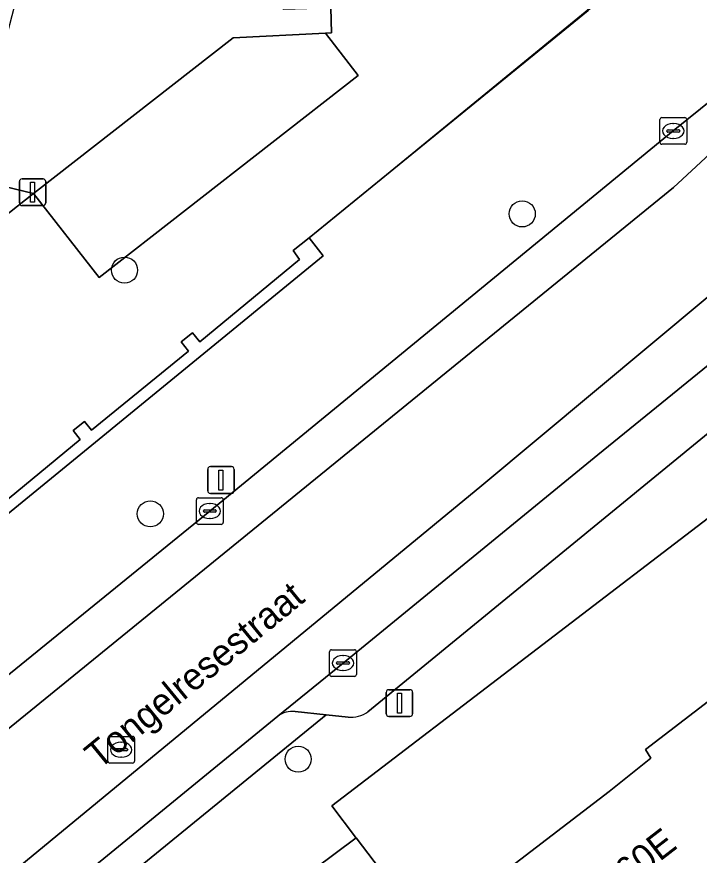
# Model space of a CAD drawing. Extents: x 161771 to 163125, y 382475 to 383179.
# Drawn here: x 162118.33 to 162143.89, y 383023 to 383054.4 of the extents above; entities that cross this region are included whole.
import ezdxf

# ---------------------------------------------------------------- set-up
doc = ezdxf.new("R2010")
doc.units = 0
for name, color, linetype in [('IMGEO_Boom', 7, 'Continuous'), ('IMGEO_Erf', 7, 'Continuous'), ('IMGEO_Groenvoorziening', 7, 'Continuous'), ('IMGEO_Hek', 7, 'Continuous'), ('IMGEO_Kolk', 7, 'Continuous'), ('IMGEO_Lichtmast', 7, 'Continuous'), ('IMGEO_Muur', 7, 'Continuous'), ('IMGEO_Openbare_ruimte_label', 7, 'Continuous'), ('IMGEO_Pand', 7, 'Continuous'), ('IMGEO_Pand_nummerreeks', 7, 'Continuous'), ('IMGEO_Parkeervlak_open', 7, 'Continuous'), ('IMGEO_Rijbaan_lokaal_gesloten', 7, 'Continuous'), ('IMGEO_Rioolput', 7, 'Continuous'), ('IMGEO_Voetpad_open', 7, 'Continuous')]:
    doc.layers.add(name, color=color, linetype=linetype)

msp = doc.modelspace()

# ---------------------------------------------------------------- linework, layer by layer
at = {"layer": 'IMGEO_Boom'}
for centre in [(162137.26, 383047.022), (162122.368, 383044.915), (162123.334, 383035.788), (162128.87, 383026.599)]:
    msp.add_circle(centre, 0.489, dxfattribs=at)
at = {"layer": 'IMGEO_Erf'}
for points in [[(162171.715, 383029.631), (162151.435, 383034.151), (162148.507, 383031.948), (162147.536, 383033.192), (162145.09, 383036.286), (162130.131, 383024.847), (162131.023, 383023.677), (162131.042, 383023.652), (162133.469, 383020.47)], [(162133.689, 383020.164), (162140.511, 383025.385), (162142.079, 383026.637), (162141.882, 383026.965), (162146.596, 383030.577), (162153.964, 383020.967)]]:
    msp.add_lwpolyline(points, dxfattribs=at)
at = {"layer": 'IMGEO_Groenvoorziening'}
for points in [[(162128.188, 383055.968), (162128.28, 383055.066), (162128.309, 383054.695), (162130.091, 383054.737), (162130.122, 383053.801), (162129.888, 383053.79), (162131.122, 383052.209), (162121.422, 383044.636), (162118.96, 383047.789), (162113.316, 383043.333)], [(162117.098, 383035.607), (162120.707, 383038.578), (162120.445, 383038.91), (162120.875, 383039.244), (162121.134, 383038.926), (162124.759, 383041.875), (162124.489, 383042.227), (162124.916, 383042.571), (162125.194, 383042.234), (162128.922, 383045.308), (162128.682, 383045.648), (162129.276, 383046.131), (162139.734, 383054.635)]]:
    msp.add_lwpolyline(points, dxfattribs=at)
for points in [[(162131.122, 383052.209), (162129.888, 383053.79), (162126.431, 383053.622), (162118.96, 383047.789), (162121.422, 383044.636)], [(162103.692, 383051.305), (162103.314, 383049.795), (162103.809, 383047.127), (162109.838, 383042.604), (162113.316, 383043.333), (162118.96, 383047.789), (162103.73, 383051.459)]]:
    msp.add_lwpolyline(points, close=True, dxfattribs=at)
at = {"layer": 'IMGEO_Hek'}
msp.add_lwpolyline([(162129.276, 383046.131), (162146.715, 383060.424)], dxfattribs=at)
at = {"layer": 'IMGEO_Kolk'}
for p, q in [((162142.417, 383049.703), (162142.417, 383050.555)), ((162142.492, 383050.629), (162143.344, 383050.629)), ((162143.418, 383050.555), (162143.418, 383049.703)), ((162142.905, 383050.409), (162142.93, 383050.409)), ((162142.676, 383050.123), (162142.676, 383050.135)), ((162143.114, 383050.086), (162142.716, 383050.086)), ((162142.719, 383050.172), (162143.117, 383050.172)), ((162143.16, 383050.135), (162143.16, 383050.123)), ((162143.344, 383049.629), (162142.492, 383049.629)), ((162142.928, 383049.849), (162142.903, 383049.849)), ((162125.136, 383036.392), (162125.988, 383036.392)), ((162125.061, 383035.466), (162125.061, 383036.318)), ((162125.549, 383036.172), (162125.574, 383036.172)), ((162126.062, 383036.318), (162126.062, 383035.466)), ((162125.32, 383035.886), (162125.32, 383035.898)), ((162125.758, 383035.849), (162125.36, 383035.849)), ((162125.363, 383035.935), (162125.761, 383035.935)), ((162125.804, 383035.898), (162125.804, 383035.886)), ((162125.572, 383035.612), (162125.547, 383035.612)), ((162125.988, 383035.392), (162125.136, 383035.392)), ((162130.049, 383029.773), (162130.049, 383030.625)), ((162130.124, 383030.699), (162130.976, 383030.699)), ((162130.537, 383030.479), (162130.562, 383030.479)), ((162131.05, 383030.625), (162131.05, 383029.773)), ((162130.308, 383030.193), (162130.308, 383030.205)), ((162130.746, 383030.156), (162130.348, 383030.156)), ((162130.351, 383030.242), (162130.749, 383030.242)), ((162130.792, 383030.205), (162130.792, 383030.193)), ((162130.56, 383029.919), (162130.535, 383029.919)), ((162130.976, 383029.699), (162130.124, 383029.699))]:
    msp.add_line(p, q, dxfattribs=at)
for points in [[(162142.417, 383049.703), (162142.417, 383050.555)], [(162142.492, 383050.629), (162143.344, 383050.629)], [(162143.418, 383050.555), (162143.418, 383049.703)], [(162143.344, 383049.629), (162142.492, 383049.629)], [(162125.136, 383036.392), (162125.988, 383036.392)], [(162125.061, 383035.466), (162125.061, 383036.318)], [(162126.062, 383036.318), (162126.062, 383035.466)], [(162125.988, 383035.392), (162125.136, 383035.392)], [(162130.049, 383029.773), (162130.049, 383030.625)], [(162130.124, 383030.699), (162130.976, 383030.699)], [(162131.05, 383030.625), (162131.05, 383029.773)], [(162130.976, 383029.699), (162130.124, 383029.699)]]:
    msp.add_lwpolyline(points, dxfattribs=at)
for centre, radius, start, end in [((162142.494, 383050.553), 0.0765, 91.552, 178.448), ((162142.494, 383050.553), 0.0765, 91.552, 178.448), ((162143.342, 383050.553), 0.0765, 1.552, 88.448), ((162143.342, 383050.553), 0.0765, 1.552, 88.448), ((162142.716, 383050.132), 0.0403, 85.8775, 175.7526), ((162142.713, 383050.122), 0.0366, 178.938, 274.7102), ((162143.117, 383050.129), 0.043, 264.8664, 352.4533), ((162143.121, 383050.134), 0.0386, 1.7309, 96.639), ((162142.494, 383049.705), 0.0765, 181.552, 268.448), ((162142.494, 383049.705), 0.0765, 181.552, 268.448), ((162143.342, 383049.705), 0.0765, 271.552, 358.448), ((162143.342, 383049.705), 0.0765, 271.552, 358.448), ((162125.138, 383036.316), 0.0765, 91.552, 178.448), ((162125.138, 383036.316), 0.0765, 91.552, 178.448), ((162125.986, 383036.316), 0.0765, 1.552, 88.448), ((162125.986, 383036.316), 0.0765, 1.552, 88.448), ((162125.36, 383035.895), 0.0403, 85.8775, 175.7526), ((162125.357, 383035.885), 0.0366, 178.938, 274.7102), ((162125.761, 383035.892), 0.043, 264.8664, 352.4533), ((162125.765, 383035.897), 0.0386, 1.7309, 96.639), ((162125.138, 383035.468), 0.0765, 181.552, 268.448), ((162125.138, 383035.468), 0.0765, 181.552, 268.448), ((162125.986, 383035.468), 0.0765, 271.552, 358.448), ((162125.986, 383035.468), 0.0765, 271.552, 358.448), ((162130.126, 383030.623), 0.0765, 91.552, 178.448), ((162130.126, 383030.623), 0.0765, 91.552, 178.448), ((162130.974, 383030.623), 0.0765, 1.552, 88.448), ((162130.974, 383030.623), 0.0765, 1.552, 88.448), ((162130.348, 383030.202), 0.0403, 85.8775, 175.7526), ((162130.345, 383030.192), 0.0366, 178.938, 274.7102), ((162130.749, 383030.199), 0.043, 264.8664, 352.4533), ((162130.753, 383030.204), 0.0386, 1.7309, 96.639), ((162130.126, 383029.775), 0.0765, 181.552, 268.448), ((162130.126, 383029.775), 0.0765, 181.552, 268.448), ((162130.974, 383029.775), 0.0765, 271.552, 358.448), ((162130.974, 383029.775), 0.0765, 271.552, 358.448)]:
    msp.add_arc(centre, radius, start, end, dxfattribs=at)
for centre, major_axis, ratio, start_param, end_param in [((162142.904, 383050.129), (-0.387, 0.002), 0.722429, 4.712389, 7.853982), ((162142.929, 383050.129), (-0.39, 0.002), 0.717154, 1.570796, 4.712389), ((162125.548, 383035.892), (-0.387, 0.002), 0.722429, 4.712389, 7.853982), ((162125.573, 383035.892), (-0.39, 0.002), 0.717154, 1.570796, 4.712389), ((162130.536, 383030.199), (-0.387, 0.002), 0.722429, 4.712389, 7.853982), ((162130.561, 383030.199), (-0.39, 0.002), 0.717154, 1.570796, 4.712389)]:
    msp.add_ellipse(centre, major_axis=major_axis, ratio=ratio, start_param=start_param, end_param=end_param, dxfattribs=at)
at = {"layer": 'IMGEO_Lichtmast'}
for p, q in [((162118.529, 383048.332), (162119.319, 383048.332)), ((162119.319, 383048.332), (162118.529, 383048.332)), ((162118.429, 383047.432), (162118.429, 383048.232)), ((162118.429, 383048.232), (162118.429, 383047.432)), ((162119.419, 383048.232), (162119.419, 383047.432)), ((162119.419, 383047.432), (162119.419, 383048.232)), ((162119.319, 383047.332), (162118.529, 383047.332)), ((162118.529, 383047.332), (162119.319, 383047.332)), ((162125.482, 383036.655), (162125.482, 383037.455)), ((162125.482, 383037.455), (162125.482, 383036.655)), ((162125.582, 383037.555), (162126.372, 383037.555)), ((162126.372, 383037.555), (162125.582, 383037.555)), ((162126.472, 383037.455), (162126.472, 383036.655)), ((162126.472, 383036.655), (162126.472, 383037.455)), ((162126.372, 383036.555), (162125.582, 383036.555)), ((162125.582, 383036.555), (162126.372, 383036.555)), ((162132.266, 383029.202), (162133.056, 383029.202)), ((162133.056, 383029.202), (162132.266, 383029.202)), ((162132.166, 383028.302), (162132.166, 383029.102)), ((162132.166, 383029.102), (162132.166, 383028.302)), ((162133.156, 383029.102), (162133.156, 383028.302)), ((162133.156, 383028.302), (162133.156, 383029.102)), ((162133.056, 383028.202), (162132.266, 383028.202)), ((162132.266, 383028.202), (162133.056, 383028.202))]:
    msp.add_line(p, q, dxfattribs=at)
for points in [[(162118.849, 383048.207), (162118.999, 383048.207), (162118.999, 383047.457), (162118.849, 383047.457), (162118.849, 383048.207)], [(162125.902, 383037.43), (162126.052, 383037.43), (162126.052, 383036.68), (162125.902, 383036.68), (162125.902, 383037.43)], [(162132.586, 383029.077), (162132.736, 383029.077), (162132.736, 383028.327), (162132.586, 383028.327), (162132.586, 383029.077)]]:
    msp.add_lwpolyline(points, dxfattribs=at)
for centre, start, end in [((162118.529, 383048.232), 90, 180), ((162118.529, 383048.232), 90, 180), ((162119.319, 383048.232), 0, 90), ((162119.319, 383048.232), 360, 90), ((162118.529, 383047.432), 180, 270), ((162118.529, 383047.432), 180, 270), ((162119.319, 383047.432), 270, 0), ((162119.319, 383047.432), 270, 0), ((162125.582, 383037.455), 90, 180), ((162125.582, 383037.455), 90, 180), ((162126.372, 383037.455), 0, 90), ((162126.372, 383037.455), 360, 90), ((162125.582, 383036.655), 180, 270), ((162125.582, 383036.655), 180, 270), ((162126.372, 383036.655), 270, 0), ((162126.372, 383036.655), 270, 0), ((162132.266, 383029.102), 90, 180), ((162132.266, 383029.102), 90, 180), ((162133.056, 383029.102), 0, 90), ((162133.056, 383029.102), 360, 90), ((162132.266, 383028.302), 180, 270), ((162132.266, 383028.302), 180, 270), ((162133.056, 383028.302), 270, 0), ((162133.056, 383028.302), 270, 0)]:
    msp.add_arc(centre, 0.1, start, end, dxfattribs=at)
at = {"layer": 'IMGEO_Muur'}
msp.add_lwpolyline([(162103.195, 383023.682), (162129.803, 383045.451), (162129.276, 383046.131), (162128.682, 383045.648), (162128.922, 383045.308), (162125.194, 383042.234), (162124.916, 383042.571), (162124.489, 383042.227), (162124.759, 383041.875), (162121.134, 383038.926), (162120.875, 383039.244), (162120.445, 383038.91), (162120.707, 383038.578), (162117.098, 383035.607)], dxfattribs=at)
at = {"layer": 'IMGEO_Pand'}
msp.add_lwpolyline([(162133.689, 383020.164), (162140.87, 383010.86), (162153.964, 383020.967), (162146.596, 383030.577), (162141.882, 383026.965), (162142.079, 383026.637), (162140.511, 383025.385)], close=True, dxfattribs=at)
at = {"layer": 'IMGEO_Parkeervlak_open'}
for points in [[(162155.209, 383050.292), (162146.222, 383042.976), (162140.092, 383038.001), (162130.549, 383030.199), (162128.111, 383028.214)], [(162131.484, 383028.377), (162156.968, 383049.251)], [(162128.753, 383028.384), (162129.921, 383028.258), (162130.738, 383028.17)]]:
    msp.add_lwpolyline(points, dxfattribs=at)
for centre, radius, start, end in [((162128.655, 383027.457), 0.932, 83.9696, 125.6931), ((162130.825, 383029.304), 1.137, 265.6021, 305.4144)]:
    msp.add_arc(centre, radius, start, end, dxfattribs=at)
at = {"layer": 'IMGEO_Rijbaan_lokaal_gesloten'}
for points in [[(161971.98, 382910.499), (161979.179, 382915.935), (161979.294, 382916.006), (161983.958, 382918.885), (161988.947, 382921.944), (161992.488, 382924.359), (161998, 382928.746), (162025.43, 382950.879), (162047.566, 382968.998), (162116.302, 383026.353), (162142.919, 383048.007), (162155.349, 383059.528), (162157.47, 383063.478), (162155.928, 383063.813), (162155.408, 383063.926)], [(162064.893, 382976.459), (162098.092, 383005.831), (162135.752, 383036.849), (162160.98, 383057.918), (162164.197, 383062.015), (162157.47, 383063.478), (162155.349, 383059.528), (162142.919, 383048.007), (162116.302, 383026.353), (162047.566, 382968.998), (162025.43, 382950.879), (161998, 382928.746), (161992.488, 382924.359), (161988.947, 382921.944), (161983.958, 382918.885), (161979.294, 382916.006)], [(162164.558, 383059.775), (162164.975, 383060.328), (162165.507, 383060.724), (162166.652, 383061.481), (162166.023, 383061.618), (162164.197, 383062.015), (162160.98, 383057.918), (162135.752, 383036.849), (162098.092, 383005.831), (162064.893, 382976.459), (162028.312, 382947.355), (161996.833, 382921.662), (161989.309, 382915.625), (161975.267, 382904.355), (161969.513, 382899.968), (161964.685, 382896.828), (161958.891, 382892.441), (161953.057, 382887.933), (161929.84, 382869.578), (161924.324, 382865.246), (161911.803, 382855.192)], [(162145.413, 383052.14), (162142.917, 383050.128), (162125.562, 383035.892), (162100.16, 383015.252), (162093.593, 383009.676), (162084.717, 383002.102), (162084.439, 383001.844), (162082.922, 383000.604), (162082.268, 383000), (162072.619, 382991.712), (162072.447, 382991.552), (162052.085, 382974.632), (162039.559, 382964.378), (162029.724, 382956.315), (162026.381, 382953.619), (162024.462, 382952.063), (162022.504, 382950.476), (162022.376, 382950.374), (162007.212, 382938.219), (162000, 382932.42), (161993.59, 382927.265), (161991.08, 382925.282), (161990.16, 382924.643), (161976.155, 382915.855)], [(162044.627, 382958.275), (162047.977, 382961.026), (162050.888, 382963.407), (162052.584, 382964.762), (162056.697, 382968.103), (162066.097, 382975.842), (162069.091, 382978.352), (162072.643, 382981.366), (162076.322, 382984.637), (162077.456, 382985.725), (162078.369, 382986.568), (162082.324, 382990.038), (162086.904, 382993.929), (162093.981, 383000), (162097.279, 383002.829), (162103.817, 383008.4), (162112.347, 383015.36), (162119.333, 383021.026), (162128.111, 383028.214), (162130.549, 383030.199), (162140.092, 383038.001), (162146.222, 383042.976), (162155.209, 383050.292)]]:
    msp.add_lwpolyline(points, dxfattribs=at)
at = {"layer": 'IMGEO_Rioolput'}
for p, q in [((162121.743, 383026.528), (162121.743, 383027.38)), ((162121.818, 383027.454), (162122.67, 383027.454)), ((162122.744, 383027.38), (162122.744, 383026.528)), ((162122.002, 383026.948), (162122.002, 383026.96)), ((162122.045, 383026.997), (162122.443, 383026.997)), ((162122.231, 383027.234), (162122.256, 383027.234)), ((162122.486, 383026.96), (162122.486, 383026.948)), ((162122.44, 383026.911), (162122.042, 383026.911)), ((162122.254, 383026.674), (162122.229, 383026.674)), ((162122.67, 383026.454), (162121.818, 383026.454))]:
    msp.add_line(p, q, dxfattribs=at)
for points in [[(162121.743, 383026.528), (162121.743, 383027.38)], [(162121.818, 383027.454), (162122.67, 383027.454)], [(162122.744, 383027.38), (162122.744, 383026.528)], [(162122.67, 383026.454), (162121.818, 383026.454)]]:
    msp.add_lwpolyline(points, dxfattribs=at)
for centre, radius, start, end in [((162121.82, 383027.378), 0.0765, 91.552, 178.448), ((162121.82, 383027.378), 0.0765, 91.552, 178.448), ((162122.668, 383027.378), 0.0765, 1.552, 88.448), ((162122.668, 383027.378), 0.0765, 1.552, 88.448), ((162122.042, 383026.957), 0.0403, 85.8775, 175.7526), ((162122.447, 383026.959), 0.0386, 1.7309, 96.639), ((162122.039, 383026.947), 0.0366, 178.938, 274.7102), ((162122.443, 383026.954), 0.043, 264.8664, 352.4533), ((162121.82, 383026.53), 0.0765, 181.552, 268.448), ((162121.82, 383026.53), 0.0765, 181.552, 268.448), ((162122.668, 383026.53), 0.0765, 271.552, 358.448), ((162122.668, 383026.53), 0.0765, 271.552, 358.448)]:
    msp.add_arc(centre, radius, start, end, dxfattribs=at)
for centre, major_axis, ratio, start_param, end_param in [((162122.23, 383026.954), (-0.387, 0.002), 0.722429, 4.712389, 7.853982), ((162122.255, 383026.954), (-0.39, 0.002), 0.717154, 1.570796, 4.712389)]:
    msp.add_ellipse(centre, major_axis=major_axis, ratio=ratio, start_param=start_param, end_param=end_param, dxfattribs=at)
at = {"layer": 'IMGEO_Voetpad_open'}
for points in [[(162153.69, 383059.776), (162155.226, 383061.863), (162146.928, 383065.401), (162144.848, 383063.353), (162147.862, 383061.244), (162139.734, 383054.635), (162129.276, 383046.131), (162129.803, 383045.451), (162103.195, 383023.682), (162099.012, 383020.267), (162098.766, 383020.066), (162096.826, 383018.482), (162080.66, 383005.283)], [(162119.007, 383058.265), (162118.754, 383056.925), (162118.452, 383055.684), (162115.661, 383056.374), (162114.586, 383056.64), (162103.068, 383059.487), (162102.414, 383058.705), (162102.849, 383058.597), (162118.237, 383054.771), (162117.324, 383051.301), (162116.981, 383051.043), (162099.47, 383055.314), (162097.423, 383052.995), (162097.649, 383052.939), (162097.907, 383052.876), (162103.73, 383051.459), (162118.96, 383047.789), (162126.431, 383053.622), (162129.888, 383053.79), (162130.122, 383053.801), (162130.091, 383054.737), (162128.309, 383054.695), (162128.28, 383055.066)], [(162097.654, 382996.188), (162098.178, 382996.592), (162098.674, 382996.017), (162100.542, 382997.568), (162103.535, 382999.891), (162103.458, 383000), (162102.474, 383001.392), (162104.519, 383002.968), (162105.672, 383001.55), (162108.721, 383003.868), (162110.008, 383004.941), (162109.112, 383006.169), (162123.942, 383018.171), (162125.524, 383019.408), (162129.47, 383022.481), (162131.042, 383023.652), (162131.023, 383023.677), (162130.131, 383024.847), (162145.09, 383036.286), (162148.535, 383039.215), (162166.48, 383054.336)], [(162142.917, 383050.128), (162145.413, 383052.14)], [(162100.16, 383015.252), (162125.562, 383035.892), (162142.917, 383050.128)], [(162156.968, 383049.251), (162131.484, 383028.377)], [(162130.738, 383028.17), (162129.921, 383028.258), (162118.977, 383019.334), (162118.903, 383018.454)], [(162119.101, 383020.472), (162118.977, 383019.334), (162129.921, 383028.258), (162128.753, 383028.384)], [(162128.111, 383028.214), (162119.333, 383021.026)], [(162179.375, 382963.431), (162151.372, 383000), (162149.412, 383002.56), (162148.596, 383003.625), (162147.19, 383002.547), (162145.715, 383004.453), (162140.87, 383010.86), (162133.689, 383020.164), (162133.469, 383020.47), (162131.042, 383023.652), (162129.47, 383022.481), (162134.174, 383016.299), (162143.611, 383003.987), (162146.663, 383000), (162148.529, 382997.562), (162149.938, 382998.592), (162153.571, 382993.887), (162156.714, 382989.742), (162160.363, 382984.984), (162163.535, 382980.839), (162167.192, 382976.055)]]:
    msp.add_lwpolyline(points, dxfattribs=at)
for centre, radius, start, end in [((162128.655, 383027.457), 0.932, 83.9696, 125.6931), ((162130.825, 383029.304), 1.137, 265.6021, 305.4144)]:
    msp.add_arc(centre, radius, start, end, dxfattribs=at)

# ---------------------------------------------------------------- texts
at = {"layer": 'IMGEO_Openbare_ruimte_label'}
msp.add_text('Tongelresestraat', height=1, rotation=39.2773, dxfattribs=at).set_placement((162121.409, 383026.189))
at = {"layer": 'IMGEO_Pand_nummerreeks'}
msp.add_text('60-60E', height=1, rotation=37.6507, dxfattribs=at).set_placement((162139.7, 383020.658))

doc.saveas('drawing.dxf')
